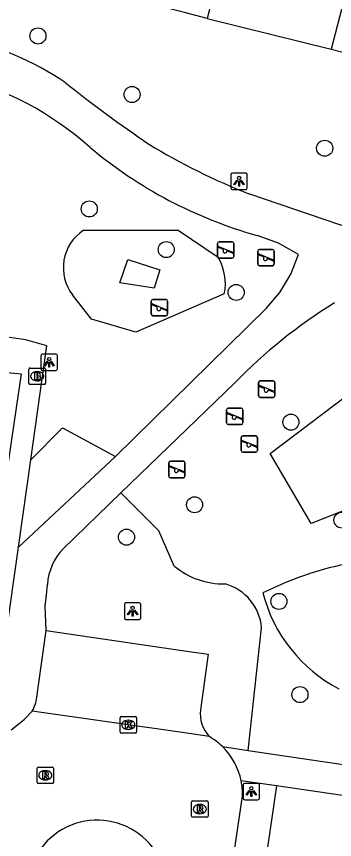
# Model space of a CAD drawing. Extents: x 163686 to 164493, y 382719 to 383870.
# Drawn here: x 163989.8 to 164009.1, y 383088.5 to 383138.6 of the extents above; entities that cross this region are included whole.
import ezdxf

# ---------------------------------------------------------------- set-up
doc = ezdxf.new("R2010")
doc.units = 0
for name, color, linetype in [('IMGEO_Boom', 7, 'Continuous'), ('IMGEO_Brandkraan', 7, 'Continuous'), ('IMGEO_Groenvoorziening', 7, 'Continuous'), ('IMGEO_Kolk', 7, 'Continuous'), ('IMGEO_Lichtpunt', 7, 'Continuous'), ('IMGEO_Muur', 7, 'Continuous'), ('IMGEO_Pand', 7, 'Continuous'), ('IMGEO_Parkeervlak_open', 7, 'Continuous'), ('IMGEO_Rijbaan_lokaal_open', 7, 'Continuous'), ('IMGEO_Rioolput', 7, 'Continuous'), ('IMGEO_Speelvoorziening', 7, 'Continuous'), ('IMGEO_Voetpad_halfverhard', 7, 'Continuous'), ('IMGEO_Voetpad_open', 7, 'Continuous')]:
    doc.layers.add(name, color=color, linetype=linetype)

msp = doc.modelspace()

# ---------------------------------------------------------------- linework, layer by layer
at = {"layer": 'IMGEO_Boom'}
for centre in [(163991.09, 383137.372), (163996.817, 383133.81), (164008.535, 383130.543), (163994.213, 383126.85), (163998.895, 383124.375), (164003.151, 383121.769), (164006.48, 383113.879), (164000.618, 383108.853), (164009.589, 383107.922), (163996.477, 383106.883), (164005.749, 383102.976), (164007.031, 383097.304)]:
    msp.add_circle(centre, 0.489, dxfattribs=at)
at = {"layer": 'IMGEO_Brandkraan'}
for p, q in [((163990.616, 383117.173), (163991.468, 383117.173)), ((163990.541, 383116.247), (163990.541, 383117.099)), ((163991.029, 383116.953), (163991.054, 383116.953)), ((163991.542, 383117.099), (163991.542, 383116.247)), ((163991.468, 383116.173), (163990.616, 383116.173)), ((163991.052, 383116.393), (163991.027, 383116.393))]:
    msp.add_line(p, q, dxfattribs=at)
for points in [[(163990.616, 383117.173), (163991.468, 383117.173)], [(163990.541, 383116.247), (163990.541, 383117.099)], [(163990.889, 383116.873), (163990.889, 383116.473), (163991.102, 383116.473)], [(163991.12, 383116.873), (163990.889, 383116.873)], [(163991.068, 383116.792), (163991.014, 383116.792), (163991.014, 383116.716)], [(163991.014, 383116.716), (163991.067, 383116.716)], [(163991.076, 383116.64), (163991.014, 383116.64), (163991.014, 383116.559)], [(163991.542, 383117.099), (163991.542, 383116.247)], [(163991.468, 383116.173), (163990.616, 383116.173)], [(163991.014, 383116.559), (163991.076, 383116.559)]]:
    msp.add_lwpolyline(points, dxfattribs=at)
for centre, radius, start, end in [((163990.618, 383117.097), 0.0765, 91.552, 178.448), ((163990.618, 383117.097), 0.0765, 91.552, 178.448), ((163991.466, 383117.097), 0.0765, 1.552, 88.448), ((163991.466, 383117.097), 0.0765, 1.552, 88.448), ((163991.069, 383116.754), 0.0379, 267.8285, 90.9355), ((163991.077, 383116.599), 0.0404, 269.8759, 90.5077), ((163991.124, 383116.728), 0.145, 59.4692, 91.5367), ((163991.149, 383116.775), 0.0922, 285.5137, 58.1501), ((163991.154, 383116.583), 0.105, 301.3115, 78.989), ((163990.618, 383116.249), 0.0765, 181.552, 268.448), ((163990.618, 383116.249), 0.0765, 181.552, 268.448), ((163991.108, 383116.724), 0.251, 268.6676, 293.5347), ((163991.466, 383116.249), 0.0765, 271.552, 358.448), ((163991.466, 383116.249), 0.0765, 271.552, 358.448)]:
    msp.add_arc(centre, radius, start, end, dxfattribs=at)
for centre, major_axis, ratio, start_param, end_param in [((163991.028, 383116.673), (-0.387, 0.002), 0.722429, 4.712389, 7.853982), ((163991.053, 383116.673), (-0.39, 0.002), 0.717154, 1.570796, 4.712389)]:
    msp.add_ellipse(centre, major_axis=major_axis, ratio=ratio, start_param=start_param, end_param=end_param, dxfattribs=at)
at = {"layer": 'IMGEO_Groenvoorziening'}
for points in [[(164001.391, 383138.443), (164008.939, 383136.565)], [(163993.859, 383125.55), (163999.619, 383125.563), (164002.051, 383123.911)], [(163998.155, 383122.029), (163996.063, 383122.356), (163996.559, 383123.769), (163998.498, 383123.153), (163998.155, 383122.029)], [(164002.426, 383121.684), (163997.048, 383119.345), (163994.354, 383120.137), (163993.194, 383121.617)], [(164010.338, 383108.748), (164007.715, 383107.708), (164005.213, 383111.98), (164010.796, 383116.186)], [(163990.663, 383111.596), (163992.589, 383113.542), (163995.816, 383111.794)], [(163999.387, 383105.123), (163998.446, 383107.262), (163996.141, 383109.571)], [(164003.885, 383093.906), (164004.7, 383101.37)]]:
    msp.add_lwpolyline(points, dxfattribs=at)
for centre, radius, start, end in [((163995.362, 383123.273), 2.728, 123.4303, 217.3759), ((163999.399, 383122.319), 3.093, 348.1472, 30.9693), ((164002.372, 383108.703), 4.661, 230.1818, 271.2182), ((164013.812, 383085.675), 19.971, 98.8365, 116.8945), ((164001.656, 383101.098), 3.056, 5.1153, 74.5338), ((164013.614, 383105.752), 9.122, 194.3827, 242.4918)]:
    msp.add_arc(centre, radius, start, end, dxfattribs=at)
at = {"layer": 'IMGEO_Kolk'}
for p, q in [((163996.085, 383095.04), (163996.085, 383095.892)), ((163996.16, 383095.966), (163997.012, 383095.966)), ((163996.573, 383095.746), (163996.598, 383095.746)), ((163997.086, 383095.892), (163997.086, 383095.04)), ((163996.596, 383095.186), (163996.571, 383095.186)), ((163997.012, 383094.966), (163996.16, 383094.966))]:
    msp.add_line(p, q, dxfattribs=at)
for points in [[(163996.085, 383095.04), (163996.085, 383095.892)], [(163996.16, 383095.966), (163997.012, 383095.966)], [(163996.406, 383095.666), (163996.529, 383095.666), (163996.529, 383095.515), (163996.659, 383095.666), (163996.823, 383095.666), (163996.677, 383095.515), (163996.83, 383095.266), (163996.678, 383095.266), (163996.593, 383095.43), (163996.529, 383095.363), (163996.529, 383095.266), (163996.406, 383095.266), (163996.406, 383095.666)], [(163997.086, 383095.892), (163997.086, 383095.04)], [(163997.012, 383094.966), (163996.16, 383094.966)]]:
    msp.add_lwpolyline(points, dxfattribs=at)
for centre, start, end in [((163996.162, 383095.89), 91.552, 178.448), ((163996.162, 383095.89), 91.552, 178.448), ((163997.01, 383095.89), 1.552, 88.448), ((163997.01, 383095.89), 1.552, 88.448), ((163996.162, 383095.042), 181.552, 268.448), ((163996.162, 383095.042), 181.552, 268.448), ((163997.01, 383095.042), 271.552, 358.448), ((163997.01, 383095.042), 271.552, 358.448)]:
    msp.add_arc(centre, 0.0765, start, end, dxfattribs=at)
for centre, major_axis, ratio, start_param, end_param in [((163996.572, 383095.466), (-0.387, 0.002), 0.722429, 4.712389, 7.853982), ((163996.597, 383095.466), (-0.39, 0.002), 0.717154, 1.570796, 4.712389)]:
    msp.add_ellipse(centre, major_axis=major_axis, ratio=ratio, start_param=start_param, end_param=end_param, dxfattribs=at)
at = {"layer": 'IMGEO_Lichtpunt'}
for p, q in [((164002.827, 383128.936), (164002.827, 383128.129)), ((164002.827, 383128.936), (164002.827, 383128.129)), ((164003.729, 383129.031), (164002.921, 383129.031)), ((164003.729, 383129.031), (164002.921, 383129.031)), ((164003.823, 383128.129), (164003.823, 383128.936)), ((164003.823, 383128.129), (164003.823, 383128.936)), ((164002.921, 383128.035), (164003.729, 383128.035)), ((164002.921, 383128.035), (164003.729, 383128.035)), ((163991.273, 383117.92), (163991.273, 383117.113)), ((163991.273, 383117.92), (163991.273, 383117.113)), ((163992.175, 383118.015), (163991.367, 383118.015)), ((163992.175, 383118.015), (163991.367, 383118.015)), ((163992.269, 383117.113), (163992.269, 383117.92)), ((163992.269, 383117.113), (163992.269, 383117.92)), ((163991.367, 383117.019), (163992.175, 383117.019)), ((163991.367, 383117.019), (163992.175, 383117.019)), ((163996.35, 383102.783), (163996.35, 383101.976)), ((163996.35, 383102.783), (163996.35, 383101.976)), ((163997.252, 383102.878), (163996.444, 383102.878)), ((163997.252, 383102.878), (163996.444, 383102.878)), ((163997.346, 383101.976), (163997.346, 383102.783)), ((163997.346, 383101.976), (163997.346, 383102.783)), ((163996.444, 383101.882), (163997.252, 383101.882)), ((163996.444, 383101.882), (163997.252, 383101.882)), ((164003.573, 383091.809), (164003.573, 383091.002)), ((164003.573, 383091.809), (164003.573, 383091.002)), ((164004.475, 383091.904), (164003.667, 383091.904)), ((164004.475, 383091.904), (164003.667, 383091.904)), ((164004.569, 383091.002), (164004.569, 383091.809)), ((164004.569, 383091.002), (164004.569, 383091.809)), ((164003.667, 383090.908), (164004.475, 383090.908)), ((164003.667, 383090.908), (164004.475, 383090.908))]:
    msp.add_line(p, q, dxfattribs=at)
for points in [[(164003.201, 383128.6), (164003.24, 383128.572), (164003.052, 383128.31), (164003.014, 383128.337), (164003.201, 383128.6)], [(164003.303, 383128.552), (164003.35, 383128.552), (164003.35, 383128.23), (164003.303, 383128.23), (164003.303, 383128.552)], [(164003.413, 383128.572), (164003.451, 383128.599), (164003.638, 383128.337), (164003.599, 383128.309), (164003.413, 383128.572)], [(163991.647, 383117.584), (163991.686, 383117.556), (163991.498, 383117.294), (163991.46, 383117.321), (163991.647, 383117.584)], [(163991.749, 383117.536), (163991.796, 383117.536), (163991.796, 383117.214), (163991.749, 383117.214), (163991.749, 383117.536)], [(163991.859, 383117.556), (163991.897, 383117.583), (163992.084, 383117.321), (163992.045, 383117.293), (163991.859, 383117.556)], [(163996.724, 383102.447), (163996.763, 383102.419), (163996.575, 383102.157), (163996.537, 383102.184), (163996.724, 383102.447)], [(163996.826, 383102.399), (163996.873, 383102.399), (163996.873, 383102.077), (163996.826, 383102.077), (163996.826, 383102.399)], [(163996.936, 383102.419), (163996.974, 383102.446), (163997.161, 383102.184), (163997.122, 383102.156), (163996.936, 383102.419)], [(164003.947, 383091.473), (164003.986, 383091.445), (164003.798, 383091.183), (164003.76, 383091.21), (164003.947, 383091.473)], [(164004.049, 383091.425), (164004.096, 383091.425), (164004.096, 383091.103), (164004.049, 383091.103), (164004.049, 383091.425)], [(164004.159, 383091.445), (164004.197, 383091.472), (164004.384, 383091.21), (164004.345, 383091.182), (164004.159, 383091.445)]]:
    msp.add_lwpolyline(points, dxfattribs=at)
for centre in [(164003.326, 383128.734), (163991.772, 383117.718), (163996.849, 383102.581), (164004.072, 383091.607)]:
    msp.add_circle(centre, 0.0994, dxfattribs=at)
for centre, start, end in [((164002.921, 383128.936), 90, 180), ((164002.921, 383128.936), 90, 180), ((164003.729, 383128.936), 0, 90), ((164003.729, 383128.936), 0, 90), ((164002.921, 383128.129), 180, 270), ((164002.921, 383128.129), 180, 270), ((164003.729, 383128.129), 270, 0), ((164003.729, 383128.129), 270, 360), ((163991.367, 383117.92), 90, 180), ((163991.367, 383117.92), 90, 180), ((163992.175, 383117.92), 0, 90), ((163992.175, 383117.92), 0, 90), ((163991.367, 383117.113), 180, 270), ((163991.367, 383117.113), 180, 270), ((163992.175, 383117.113), 270, 0), ((163992.175, 383117.113), 270, 360), ((163996.444, 383102.783), 90, 180), ((163996.444, 383102.783), 90, 180), ((163997.252, 383102.783), 0, 90), ((163997.252, 383102.783), 0, 90), ((163996.444, 383101.976), 180, 270), ((163996.444, 383101.976), 180, 270), ((163997.252, 383101.976), 270, 0), ((163997.252, 383101.976), 270, 360), ((164003.667, 383091.809), 90, 180), ((164003.667, 383091.809), 90, 180), ((164004.475, 383091.809), 0, 90), ((164004.475, 383091.809), 0, 90), ((164003.667, 383091.002), 180, 270), ((164003.667, 383091.002), 180, 270), ((164004.475, 383091.002), 270, 0), ((164004.475, 383091.002), 270, 360)]:
    msp.add_arc(centre, 0.0946, start, end, dxfattribs=at)
at = {"layer": 'IMGEO_Muur'}
msp.add_lwpolyline([(164001.391, 383138.443), (164008.939, 383136.565)], dxfattribs=at)
at = {"layer": 'IMGEO_Pand'}
for points in [[(163999.199, 383144.451), (163999.997, 383144.244), (164002.702, 383143.546), (164001.391, 383138.443)], [(164012.172, 383142.221), (164010.504, 383142.65), (164010.451, 383142.445), (164010.184, 383141.408), (164008.939, 383136.565)], [(164001.391, 383138.443), (164000, 383138.803), (163996.555, 383139.697)], [(164008.939, 383136.565), (164015.697, 383134.827)], [(164005.606, 383091.746), (164004.564, 383084.669)], [(164012.951, 383090.682), (164005.606, 383091.746)]]:
    msp.add_lwpolyline(points, dxfattribs=at)
at = {"layer": 'IMGEO_Parkeervlak_open'}
msp.add_lwpolyline([(163991.594, 383101.209), (164000, 383099.974), (164001.441, 383099.762), (164000.972, 383096.383)], dxfattribs=at)
msp.add_arc((164003.104, 383096.176), 2.142, 174.4445, 221.4283, dxfattribs=at)
at = {"layer": 'IMGEO_Rijbaan_lokaal_open'}
for points in [[(163989.46, 383095.17), (163990.254, 383095.792), (163990.733, 383096.306)], [(164001.498, 383094.758), (164000, 383094.974), (163990.733, 383096.306)], [(163999.41, 383063.224), (164000, 383067.22), (164003.533, 383091.132)]]:
    msp.add_lwpolyline(points, dxfattribs=at)
for centre, radius, start, end in [((163999.521, 383091.277), 4.003, 45.6345, 60.403), ((163999.501, 383091.255), 4.033, 11.3743, 45.6582), ((163999.453, 383091.248), 4.082, 358.3769, 11.3363), ((163994.69, 383085.376), 4.285, 347.8361, 173.7169)]:
    msp.add_arc(centre, radius, start, end, dxfattribs=at)
at = {"layer": 'IMGEO_Rioolput'}
for p, q in [((163991.039, 383091.971), (163991.039, 383092.823)), ((163991.114, 383092.897), (163991.966, 383092.897)), ((163991.527, 383092.677), (163991.552, 383092.677)), ((163992.04, 383092.823), (163992.04, 383091.971)), ((163991.55, 383092.117), (163991.525, 383092.117)), ((163991.966, 383091.897), (163991.114, 383091.897)), ((164000.437, 383089.914), (164000.437, 383090.766)), ((164000.512, 383090.84), (164001.364, 383090.84)), ((164000.925, 383090.62), (164000.95, 383090.62)), ((164001.438, 383090.766), (164001.438, 383089.914)), ((164001.364, 383089.84), (164000.512, 383089.84)), ((164000.948, 383090.06), (164000.923, 383090.06))]:
    msp.add_line(p, q, dxfattribs=at)
for points in [[(163991.039, 383091.971), (163991.039, 383092.823)], [(163991.114, 383092.897), (163991.966, 383092.897)], [(163991.628, 383092.595), (163991.376, 383092.597), (163991.376, 383092.197)], [(163992.04, 383092.823), (163992.04, 383091.971)], [(163991.376, 383092.197), (163991.5, 383092.197), (163991.5, 383092.359), (163991.511, 383092.359)], [(163991.554, 383092.516), (163991.5, 383092.516), (163991.5, 383092.435)], [(163991.5, 383092.435), (163991.552, 383092.435)], [(163991.558, 383092.33), (163991.629, 383092.197), (163991.769, 383092.197), (163991.704, 383092.323)], [(163991.966, 383091.897), (163991.114, 383091.897)], [(164000.437, 383089.914), (164000.437, 383090.766)], [(164000.512, 383090.84), (164001.364, 383090.84)], [(164001.438, 383090.766), (164001.438, 383089.914)], [(164001.026, 383090.538), (164000.774, 383090.54), (164000.774, 383090.14)], [(164000.774, 383090.14), (164000.898, 383090.14), (164000.898, 383090.302), (164000.909, 383090.302)], [(164000.952, 383090.459), (164000.898, 383090.459), (164000.898, 383090.378)], [(164000.898, 383090.378), (164000.95, 383090.378)], [(164000.956, 383090.273), (164001.027, 383090.14), (164001.167, 383090.14), (164001.102, 383090.266)], [(164001.364, 383089.84), (164000.512, 383089.84)]]:
    msp.add_lwpolyline(points, dxfattribs=at)
for centre, radius, start, end in [((163991.116, 383092.821), 0.0765, 91.552, 178.448), ((163991.116, 383092.821), 0.0765, 91.552, 178.448), ((163991.627, 383092.485), 0.109, 350.3612, 89.416), ((163991.964, 383092.821), 0.0765, 1.552, 88.448), ((163991.964, 383092.821), 0.0765, 1.552, 88.448), ((163991.51, 383092.306), 0.0533, 26.0293, 88.6989), ((163991.536, 383092.624), 0.19, 274.7715, 282.9687), ((163991.56, 383092.42), 0.0964, 77.0061, 93.1865), ((163991.574, 383092.477), 0.0378, 276.6634, 79.6772), ((163991.625, 383092.485), 0.112, 277.5842, 350.9817), ((163991.609, 383092.27), 0.108, 29.5134, 73.7905), ((163991.116, 383091.973), 0.0765, 181.552, 268.448), ((163991.116, 383091.973), 0.0765, 181.552, 268.448), ((163991.964, 383091.973), 0.0765, 271.552, 358.448), ((163991.964, 383091.973), 0.0765, 271.552, 358.448), ((164000.514, 383090.764), 0.0765, 91.552, 178.448), ((164000.514, 383090.764), 0.0765, 91.552, 178.448), ((164001.362, 383090.764), 0.0765, 1.552, 88.448), ((164001.362, 383090.764), 0.0765, 1.552, 88.448), ((164000.908, 383090.249), 0.0533, 26.0293, 88.6989), ((164000.934, 383090.567), 0.19, 274.7715, 282.9687), ((164000.958, 383090.363), 0.0964, 77.0061, 93.1865), ((164000.972, 383090.42), 0.0378, 276.6634, 79.6772), ((164001.025, 383090.428), 0.109, 350.3612, 89.416), ((164001.023, 383090.428), 0.112, 277.5842, 350.9817), ((164001.007, 383090.213), 0.108, 29.5134, 73.7905), ((164000.514, 383089.916), 0.0765, 181.552, 268.448), ((164000.514, 383089.916), 0.0765, 181.552, 268.448), ((164001.362, 383089.916), 0.0765, 271.552, 358.448), ((164001.362, 383089.916), 0.0765, 271.552, 358.448)]:
    msp.add_arc(centre, radius, start, end, dxfattribs=at)
for centre, major_axis, ratio, start_param, end_param in [((163991.526, 383092.397), (-0.387, 0.002), 0.722429, 4.712389, 7.853982), ((163991.551, 383092.397), (-0.39, 0.002), 0.717154, 1.570796, 4.712389), ((164000.924, 383090.34), (-0.387, 0.002), 0.722429, 4.712389, 7.853982), ((164000.949, 383090.34), (-0.39, 0.002), 0.717154, 1.570796, 4.712389)]:
    msp.add_ellipse(centre, major_axis=major_axis, ratio=ratio, start_param=start_param, end_param=end_param, dxfattribs=at)
at = {"layer": 'IMGEO_Speelvoorziening'}
for p, q in [((164002.01, 383123.948), (164002.01, 383124.748)), ((164002.01, 383124.748), (164002.01, 383123.948)), ((164002.11, 383124.848), (164002.9, 383124.848)), ((164002.9, 383124.848), (164002.11, 383124.848)), ((164003, 383124.748), (164003, 383123.948)), ((164003, 383123.948), (164003, 383124.748)), ((164002.393, 383124.376), (164002.054, 383124.513)), ((164002.079, 383124.573), (164002.955, 383124.22)), ((164002.931, 383124.16), (164002.591, 383124.297)), ((164004.464, 383123.49), (164004.464, 383124.29)), ((164004.464, 383124.29), (164004.464, 383123.49)), ((164004.564, 383124.39), (164005.354, 383124.39)), ((164005.354, 383124.39), (164004.564, 383124.39)), ((164005.454, 383124.29), (164005.454, 383123.49)), ((164005.454, 383123.49), (164005.454, 383124.29)), ((164002.9, 383123.848), (164002.11, 383123.848)), ((164002.11, 383123.848), (164002.9, 383123.848)), ((164004.847, 383123.918), (164004.508, 383124.055)), ((164004.533, 383124.115), (164005.409, 383123.762)), ((164005.385, 383123.702), (164005.045, 383123.839)), ((164005.354, 383123.39), (164004.564, 383123.39)), ((164004.564, 383123.39), (164005.354, 383123.39)), ((163997.984, 383120.449), (163997.984, 383121.249)), ((163997.984, 383121.249), (163997.984, 383120.449)), ((163998.084, 383121.349), (163998.874, 383121.349)), ((163998.874, 383121.349), (163998.084, 383121.349)), ((163998.974, 383121.249), (163998.974, 383120.449)), ((163998.974, 383120.449), (163998.974, 383121.249)), ((163998.367, 383120.877), (163998.028, 383121.014)), ((163998.053, 383121.074), (163998.929, 383120.721)), ((163998.905, 383120.661), (163998.565, 383120.798)), ((163998.874, 383120.349), (163998.084, 383120.349)), ((163998.084, 383120.349), (163998.874, 383120.349)), ((164004.515, 383115.484), (164004.515, 383116.284)), ((164004.515, 383116.284), (164004.515, 383115.484)), ((164004.615, 383116.384), (164005.405, 383116.384)), ((164005.405, 383116.384), (164004.615, 383116.384)), ((164005.505, 383116.284), (164005.505, 383115.484)), ((164005.505, 383115.484), (164005.505, 383116.284)), ((164004.898, 383115.912), (164004.559, 383116.049)), ((164004.584, 383116.109), (164005.46, 383115.756)), ((164005.436, 383115.696), (164005.096, 383115.833)), ((164005.405, 383115.384), (164004.615, 383115.384)), ((164004.615, 383115.384), (164005.405, 383115.384)), ((164002.566, 383113.829), (164002.566, 383114.629)), ((164002.566, 383114.629), (164002.566, 383113.829)), ((164002.666, 383114.729), (164003.456, 383114.729)), ((164003.456, 383114.729), (164002.666, 383114.729)), ((164003.556, 383114.629), (164003.556, 383113.829)), ((164003.556, 383113.829), (164003.556, 383114.629)), ((164002.949, 383114.257), (164002.61, 383114.394)), ((164002.635, 383114.454), (164003.511, 383114.101)), ((164003.487, 383114.041), (164003.147, 383114.178)), ((164003.456, 383113.729), (164002.666, 383113.729)), ((164002.666, 383113.729), (164003.456, 383113.729)), ((164003.452, 383112.145), (164003.452, 383112.945)), ((164003.452, 383112.945), (164003.452, 383112.145)), ((164003.835, 383112.573), (164003.496, 383112.71)), ((164003.521, 383112.77), (164004.397, 383112.417)), ((164003.552, 383113.045), (164004.342, 383113.045)), ((164004.342, 383113.045), (164003.552, 383113.045)), ((164004.442, 383112.945), (164004.442, 383112.145)), ((164004.442, 383112.145), (164004.442, 383112.945)), ((164004.373, 383112.357), (164004.033, 383112.494)), ((164004.342, 383112.045), (164003.552, 383112.045)), ((164003.552, 383112.045), (164004.342, 383112.045)), ((163999.045, 383110.598), (163999.045, 383111.398)), ((163999.045, 383111.398), (163999.045, 383110.598)), ((163999.428, 383111.026), (163999.089, 383111.163)), ((163999.114, 383111.223), (163999.99, 383110.87)), ((163999.145, 383111.498), (163999.935, 383111.498)), ((163999.935, 383111.498), (163999.145, 383111.498)), ((164000.035, 383111.398), (164000.035, 383110.598)), ((164000.035, 383110.598), (164000.035, 383111.398)), ((163999.966, 383110.81), (163999.626, 383110.947)), ((163999.935, 383110.498), (163999.145, 383110.498)), ((163999.145, 383110.498), (163999.935, 383110.498))]:
    msp.add_line(p, q, dxfattribs=at)
for centre, radius, start, end in [((164002.11, 383124.748), 0.1, 90, 180), ((164002.11, 383124.748), 0.1, 90, 180), ((164002.9, 383124.748), 0.1, 0, 90), ((164002.9, 383124.748), 0.1, 360, 90), ((164002.067, 383124.543), 0.0327, 68.078, 248.078), ((164002.472, 383124.286), 0.12, 130.9928, 5.1632), ((164002.943, 383124.19), 0.0327, 248.078, 68.078), ((164004.564, 383124.29), 0.1, 90, 180), ((164004.564, 383124.29), 0.1, 90, 180), ((164005.354, 383124.29), 0.1, 0, 90), ((164005.354, 383124.29), 0.1, 360, 90), ((164002.11, 383123.948), 0.1, 180, 270), ((164002.11, 383123.948), 0.1, 180, 270), ((164002.9, 383123.948), 0.1, 270, 0), ((164002.9, 383123.948), 0.1, 270, 0), ((164004.521, 383124.085), 0.0327, 68.078, 248.078), ((164004.926, 383123.828), 0.12, 130.9928, 5.1632), ((164005.397, 383123.732), 0.0327, 248.078, 68.078), ((164004.564, 383123.49), 0.1, 180, 270), ((164004.564, 383123.49), 0.1, 180, 270), ((164005.354, 383123.49), 0.1, 270, 0), ((164005.354, 383123.49), 0.1, 270, 0), ((163998.084, 383121.249), 0.1, 90, 180), ((163998.084, 383121.249), 0.1, 90, 180), ((163998.874, 383121.249), 0.1, 0, 90), ((163998.874, 383121.249), 0.1, 360, 90), ((163998.041, 383121.044), 0.0327, 68.078, 248.078), ((163998.446, 383120.787), 0.12, 130.9928, 5.1632), ((163998.917, 383120.691), 0.0327, 248.078, 68.078), ((163998.084, 383120.449), 0.1, 180, 270), ((163998.084, 383120.449), 0.1, 180, 270), ((163998.874, 383120.449), 0.1, 270, 0), ((163998.874, 383120.449), 0.1, 270, 0), ((164004.615, 383116.284), 0.1, 90, 180), ((164004.615, 383116.284), 0.1, 90, 180), ((164005.405, 383116.284), 0.1, 0, 90), ((164005.405, 383116.284), 0.1, 360, 90), ((164004.572, 383116.079), 0.0327, 68.078, 248.078), ((164004.977, 383115.822), 0.12, 130.9928, 5.1632), ((164005.448, 383115.726), 0.0327, 248.078, 68.078), ((164004.615, 383115.484), 0.1, 180, 270), ((164004.615, 383115.484), 0.1, 180, 270), ((164005.405, 383115.484), 0.1, 270, 0), ((164005.405, 383115.484), 0.1, 270, 0), ((164002.666, 383114.629), 0.1, 90, 180), ((164002.666, 383114.629), 0.1, 90, 180), ((164003.456, 383114.629), 0.1, 0, 90), ((164003.456, 383114.629), 0.1, 360, 90), ((164002.623, 383114.424), 0.0327, 68.078, 248.078), ((164003.028, 383114.167), 0.12, 130.9928, 5.1632), ((164002.666, 383113.829), 0.1, 180, 270), ((164002.666, 383113.829), 0.1, 180, 270), ((164003.456, 383113.829), 0.1, 270, 0), ((164003.456, 383113.829), 0.1, 270, 0), ((164003.499, 383114.071), 0.0327, 248.078, 68.078), ((164003.552, 383112.945), 0.1, 90, 180), ((164003.552, 383112.945), 0.1, 90, 180), ((164003.509, 383112.74), 0.0327, 68.078, 248.078), ((164004.342, 383112.945), 0.1, 0, 90), ((164004.342, 383112.945), 0.1, 360, 90), ((164003.552, 383112.145), 0.1, 180, 270), ((164003.552, 383112.145), 0.1, 180, 270), ((164003.914, 383112.483), 0.12, 130.9928, 5.1632), ((164004.342, 383112.145), 0.1, 270, 0), ((164004.342, 383112.145), 0.1, 270, 0), ((164004.385, 383112.387), 0.0327, 248.078, 68.078), ((163999.145, 383111.398), 0.1, 90, 180), ((163999.145, 383111.398), 0.1, 90, 180), ((163999.102, 383111.193), 0.0327, 68.078, 248.078), ((163999.935, 383111.398), 0.1, 0, 90), ((163999.935, 383111.398), 0.1, 360, 90), ((163999.507, 383110.936), 0.12, 130.9928, 5.1632), ((163999.978, 383110.84), 0.0327, 248.078, 68.078), ((163999.145, 383110.598), 0.1, 180, 270), ((163999.145, 383110.598), 0.1, 180, 270), ((163999.935, 383110.598), 0.1, 270, 0), ((163999.935, 383110.598), 0.1, 270, 0)]:
    msp.add_arc(centre, radius, start, end, dxfattribs=at)
at = {"layer": 'IMGEO_Voetpad_halfverhard'}
for points in [[(164012.132, 383124.963), (164003.975, 383127.756)], [(163995.816, 383111.794), (164004.971, 383120.801), (164005.808, 383121.776), (164006.473, 383122.885), (164006.938, 383124.082), (164005.724, 383124.762), (164004.418, 383125.242)], [(163996.141, 383109.571), (164003.053, 383116.248)], [(163995.816, 383111.794), (163989.902, 383106.278)], [(163992.623, 383106.173), (163996.141, 383109.571)], [(163991.594, 383101.209), (163991.535, 383102.675), (163991.602, 383103.353), (163991.667, 383104.002)], [(163991.016, 383097.139), (163991.594, 383101.209)]]:
    msp.add_lwpolyline(points, dxfattribs=at)
for centre, radius, start, end in [((163982.283, 383118.963), 18.766, 56.1258, 77.3814), ((163981.171, 383115.806), 19.753, 48.4488, 75.8946), ((164049.451, 383206.077), 91.283, 231.59436, 235.56164), ((164018.313, 383164.526), 39.467, 238.7325, 248.698), ((164011.704, 383151.367), 27.122, 230.0079, 254.4173), ((164025.232, 383094.835), 30.829, 121.4769, 136.008), ((163995.104, 383103.784), 3.444, 136.0886, 176.3788), ((163989.144, 383097.311), 1.88, 327.7064, 354.7647)]:
    msp.add_arc(centre, radius, start, end, dxfattribs=at)
at = {"layer": 'IMGEO_Voetpad_open'}
for points in [[(163990.663, 383111.596), (163991.352, 383116.509), (163991.634, 383118.52), (163990.354, 383118.89), (163984.672, 383119.707), (163984.546, 383119.848)], [(163989.035, 383116.926), (163990.07, 383116.819), (163985.838, 383088.085), (163983.586, 383086.072)], [(163989.902, 383106.278), (163990.663, 383111.596)], [(163988.304, 383093.335), (163988.055, 383093.357), (163989.902, 383106.278)], [(164002.32, 383094.139), (164003.88, 383093.907), (164003.885, 383093.906)], [(164003.885, 383093.906), (164010.497, 383092.921)], [(164005.606, 383091.746), (164003.455, 383092.05)]]:
    msp.add_lwpolyline(points, dxfattribs=at)

doc.saveas('drawing.dxf')
